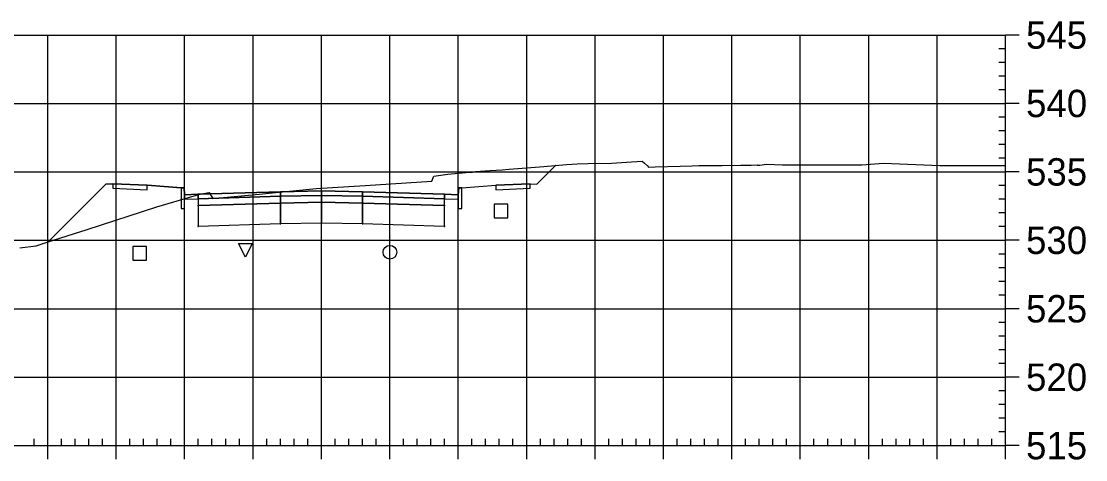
# Model space of a CAD drawing. Extents: x 704834 to 709892, y 372981 to 377533.
# Drawn here: x 707536 to 707691.6, y 376268.8 to 376332.8 of the extents above; entities that cross this region are included whole.
import ezdxf

# ---------------------------------------------------------------- set-up
doc = ezdxf.new("R2010")
doc.units = 0
for name, color, linetype in [('1', 7, 'Continuous'), ('10', 7, 'Continuous'), ('13', 7, 'Continuous'), ('14', 7, 'Continuous'), ('4', 7, 'Continuous'), ('57', 7, 'Continuous'), ('Default_Xsect', 7, 'Continuous'), ('Existing', 7, 'Continuous')]:
    doc.layers.add(name, color=color, linetype=linetype)

msp = doc.modelspace()

# ---------------------------------------------------------------- linework, layer by layer
for points in [[(707611.41, 376309.04), (707614.13, 376311.76)], [(707548.41, 376309.04), (707539.96, 376300.59)], [(707549.41, 376309.08), (707548.41, 376309.04)], [(707610.41, 376309.08), (707611.41, 376309.04)], [(707559.41, 376308.48), (707554.41, 376308.88)], [(707600.41, 376308.48), (707605.41, 376308.88)]]:
    msp.add_lwpolyline(points)
for points in [[(707554.41, 376308.88), (707549.41, 376309.08), (707549.41, 376308.42), (707554.41, 376308.22)], [(707605.41, 376308.22), (707610.41, 376308.42), (707610.41, 376309.08), (707605.41, 376308.88)], [(707559.91, 376307.48), (707559.83, 376308.48), (707559.41, 376308.48), (707559.41, 376305.48), (707559.91, 376305.48)], [(707561.91, 376307.56), (707559.91, 376307.48), (707559.91, 376306.82), (707561.91, 376306.9)], [(707573.91, 376307.92), (707561.91, 376307.56), (707561.91, 376306.9), (707573.91, 376307.26)], [(707579.91, 376308.04), (707573.91, 376307.92), (707573.91, 376307.26), (707579.91, 376307.38)], [(707579.91, 376307.38), (707573.91, 376307.26), (707573.91, 376306.26), (707579.91, 376306.38)], [(707579.86, 376307.33), (707579.96, 376307.33), (707579.96, 376307.43), (707579.86, 376307.43)], [(707579.91, 376307.38), (707585.91, 376307.26), (707585.91, 376307.92), (707579.91, 376308.04)], [(707579.91, 376306.38), (707585.91, 376306.26), (707585.91, 376307.26), (707579.91, 376307.38)], [(707585.91, 376307.26), (707597.91, 376306.9), (707597.91, 376307.56), (707585.91, 376307.92)], [(707597.91, 376306.9), (707599.91, 376306.82), (707599.91, 376307.48), (707597.91, 376307.56)], [(707599.91, 376305.48), (707600.41, 376305.48), (707600.41, 376308.48), (707600, 376308.48), (707599.91, 376307.48)], [(707561.86, 376305.85), (707561.96, 376305.85), (707561.96, 376305.95), (707561.86, 376305.95)], [(707573.91, 376307.26), (707561.91, 376306.9), (707561.91, 376305.9), (707573.91, 376306.26)], [(707573.91, 376306.26), (707561.91, 376305.9), (707561.91, 376302.9), (707573.91, 376303.26)], [(707573.86, 376307.21), (707573.96, 376307.21), (707573.96, 376307.31), (707573.86, 376307.31)], [(707573.86, 376306.21), (707573.96, 376306.21), (707573.96, 376306.31), (707573.86, 376306.31)], [(707579.91, 376306.38), (707573.91, 376306.26), (707573.91, 376303.26), (707579.91, 376303.38)], [(707579.86, 376306.33), (707579.96, 376306.33), (707579.96, 376306.43), (707579.86, 376306.43)], [(707579.91, 376303.38), (707585.91, 376303.26), (707585.91, 376306.26), (707579.91, 376306.38)], [(707585.86, 376307.21), (707585.96, 376307.21), (707585.96, 376307.31), (707585.86, 376307.31)], [(707585.86, 376306.21), (707585.96, 376306.21), (707585.96, 376306.31), (707585.86, 376306.31)], [(707585.91, 376306.26), (707597.91, 376305.9), (707597.91, 376306.9), (707585.91, 376307.26)], [(707585.91, 376303.26), (707597.91, 376302.9), (707597.91, 376305.9), (707585.91, 376306.26)], [(707597.86, 376305.85), (707597.96, 376305.85), (707597.96, 376305.95), (707597.86, 376305.95)], [(707561.86, 376302.85), (707561.96, 376302.85), (707561.96, 376302.95), (707561.86, 376302.95)], [(707573.86, 376303.21), (707573.96, 376303.21), (707573.96, 376303.31), (707573.86, 376303.31)], [(707579.86, 376303.33), (707579.96, 376303.33), (707579.96, 376303.43), (707579.86, 376303.43)], [(707585.86, 376303.21), (707585.96, 376303.21), (707585.96, 376303.31), (707585.86, 376303.31)], [(707597.86, 376302.85), (707597.96, 376302.85), (707597.96, 376302.95), (707597.86, 376302.95)]]:
    msp.add_lwpolyline(points, close=True)
at = {"layer": '1'}
msp.add_lwpolyline([(707568.79, 376298.37), (707567.79, 376300.37), (707569.79, 376300.37)], close=True, dxfattribs=at)
at = {"layer": '10'}
msp.add_lwpolyline([(707552.34, 376297.92), (707554.34, 376297.92), (707554.34, 376299.92), (707552.34, 376299.92)], close=True, dxfattribs=at)
at = {"layer": '13'}
msp.add_circle((707589.92, 376299.07), 1, dxfattribs=at)
at = {"layer": '14'}
for points in [[(707614.13, 376311.76), (707614.13, 376311.81), (707614.13, 376311.76), (707614.08, 376311.76), (707614.13, 376311.76), (707614.13, 376311.71), (707614.13, 376311.76), (707614.18, 376311.76)], [(707561.91, 376307.56), (707561.91, 376307.61), (707561.91, 376307.56), (707561.86, 376307.56), (707561.91, 376307.56), (707561.91, 376307.51), (707561.91, 376307.56), (707561.96, 376307.56)], [(707579.91, 376308.04), (707579.91, 376308.09), (707579.91, 376308.04), (707579.86, 376308.04), (707579.91, 376308.04), (707579.91, 376307.99), (707579.91, 376308.04), (707579.96, 376308.04)], [(707597.91, 376307.56), (707597.91, 376307.61), (707597.91, 376307.56), (707597.86, 376307.56), (707597.91, 376307.56), (707597.91, 376307.51), (707597.91, 376307.56), (707597.96, 376307.56)], [(707539.96, 376300.59), (707539.96, 376300.64), (707539.96, 376300.59), (707539.91, 376300.59), (707539.96, 376300.59), (707539.96, 376300.54), (707539.96, 376300.59), (707540.01, 376300.59)]]:
    msp.add_lwpolyline(points, dxfattribs=at)
at = {"layer": '4'}
msp.add_lwpolyline([(707605.16, 376304.12), (707607.16, 376304.12), (707607.16, 376306.12), (707605.16, 376306.12)], close=True, dxfattribs=at)
at = {"layer": '57'}
for p, q in [((707479.91, 376330.82), (707679.91, 376330.82)), ((707539.91, 376270.82), (707539.91, 376330.82)), ((707549.91, 376270.82), (707549.91, 376330.82)), ((707559.91, 376270.82), (707559.91, 376330.82)), ((707569.91, 376270.82), (707569.91, 376330.82)), ((707579.91, 376270.82), (707579.91, 376330.82)), ((707589.91, 376270.82), (707589.91, 376330.82)), ((707599.91, 376270.82), (707599.91, 376330.82)), ((707609.91, 376270.82), (707609.91, 376330.82)), ((707619.91, 376270.82), (707619.91, 376330.82)), ((707629.91, 376270.82), (707629.91, 376330.82)), ((707639.91, 376270.82), (707639.91, 376330.82)), ((707649.91, 376270.82), (707649.91, 376330.82)), ((707659.91, 376270.82), (707659.91, 376330.82)), ((707669.91, 376270.82), (707669.91, 376330.82)), ((707679.91, 376270.82), (707679.91, 376330.82)), ((707679.91, 376270.82), (707679.91, 376330.82)), ((707681.91, 376330.82), (707679.91, 376330.82)), ((707679.91, 376328.82), (707678.91, 376328.82)), ((707679.91, 376326.82), (707678.91, 376326.82)), ((707679.91, 376324.82), (707678.91, 376324.82)), ((707679.91, 376322.82), (707678.91, 376322.82)), ((707479.91, 376320.82), (707679.91, 376320.82)), ((707681.91, 376320.82), (707679.91, 376320.82)), ((707679.91, 376318.82), (707678.91, 376318.82)), ((707679.91, 376316.82), (707678.91, 376316.82)), ((707679.91, 376314.82), (707678.91, 376314.82)), ((707679.91, 376312.82), (707678.91, 376312.82)), ((707479.91, 376310.82), (707679.91, 376310.82)), ((707681.91, 376310.82), (707679.91, 376310.82)), ((707679.91, 376308.82), (707678.91, 376308.82)), ((707679.91, 376306.82), (707678.91, 376306.82)), ((707679.91, 376304.82), (707678.91, 376304.82)), ((707679.91, 376302.82), (707678.91, 376302.82)), ((707479.91, 376300.82), (707679.91, 376300.82)), ((707681.91, 376300.82), (707679.91, 376300.82)), ((707679.91, 376298.82), (707678.91, 376298.82)), ((707679.91, 376296.82), (707678.91, 376296.82)), ((707679.91, 376294.82), (707678.91, 376294.82)), ((707679.91, 376292.82), (707678.91, 376292.82)), ((707479.91, 376290.82), (707679.91, 376290.82)), ((707681.91, 376290.82), (707679.91, 376290.82)), ((707679.91, 376288.82), (707678.91, 376288.82)), ((707679.91, 376286.82), (707678.91, 376286.82)), ((707679.91, 376284.82), (707678.91, 376284.82)), ((707679.91, 376282.82), (707678.91, 376282.82)), ((707479.91, 376280.82), (707679.91, 376280.82)), ((707681.91, 376280.82), (707679.91, 376280.82)), ((707679.91, 376278.82), (707678.91, 376278.82)), ((707679.91, 376276.82), (707678.91, 376276.82)), ((707679.91, 376274.82), (707678.91, 376274.82)), ((707537.91, 376270.82), (707537.91, 376271.82)), ((707541.91, 376270.82), (707541.91, 376271.82)), ((707543.91, 376270.82), (707543.91, 376271.82)), ((707545.91, 376270.82), (707545.91, 376271.82)), ((707547.91, 376270.82), (707547.91, 376271.82)), ((707551.91, 376270.82), (707551.91, 376271.82)), ((707553.91, 376270.82), (707553.91, 376271.82)), ((707555.91, 376270.82), (707555.91, 376271.82)), ((707557.91, 376270.82), (707557.91, 376271.82)), ((707561.91, 376270.82), (707561.91, 376271.82)), ((707563.91, 376270.82), (707563.91, 376271.82)), ((707565.91, 376270.82), (707565.91, 376271.82)), ((707567.91, 376270.82), (707567.91, 376271.82)), ((707571.91, 376270.82), (707571.91, 376271.82)), ((707573.91, 376270.82), (707573.91, 376271.82)), ((707575.91, 376270.82), (707575.91, 376271.82)), ((707577.91, 376270.82), (707577.91, 376271.82)), ((707581.91, 376270.82), (707581.91, 376271.82)), ((707583.91, 376270.82), (707583.91, 376271.82)), ((707585.91, 376270.82), (707585.91, 376271.82)), ((707587.91, 376270.82), (707587.91, 376271.82)), ((707591.91, 376270.82), (707591.91, 376271.82)), ((707593.91, 376270.82), (707593.91, 376271.82)), ((707595.91, 376270.82), (707595.91, 376271.82)), ((707597.91, 376270.82), (707597.91, 376271.82)), ((707601.91, 376270.82), (707601.91, 376271.82)), ((707603.91, 376270.82), (707603.91, 376271.82)), ((707605.91, 376270.82), (707605.91, 376271.82)), ((707607.91, 376270.82), (707607.91, 376271.82)), ((707611.91, 376270.82), (707611.91, 376271.82)), ((707613.91, 376270.82), (707613.91, 376271.82)), ((707615.91, 376270.82), (707615.91, 376271.82)), ((707617.91, 376270.82), (707617.91, 376271.82)), ((707621.91, 376270.82), (707621.91, 376271.82)), ((707623.91, 376270.82), (707623.91, 376271.82)), ((707625.91, 376270.82), (707625.91, 376271.82)), ((707627.91, 376270.82), (707627.91, 376271.82)), ((707631.91, 376270.82), (707631.91, 376271.82)), ((707633.91, 376270.82), (707633.91, 376271.82)), ((707635.91, 376270.82), (707635.91, 376271.82)), ((707637.91, 376270.82), (707637.91, 376271.82)), ((707641.91, 376270.82), (707641.91, 376271.82)), ((707643.91, 376270.82), (707643.91, 376271.82)), ((707645.91, 376270.82), (707645.91, 376271.82)), ((707647.91, 376270.82), (707647.91, 376271.82)), ((707651.91, 376270.82), (707651.91, 376271.82)), ((707653.91, 376270.82), (707653.91, 376271.82)), ((707655.91, 376270.82), (707655.91, 376271.82)), ((707657.91, 376270.82), (707657.91, 376271.82)), ((707661.91, 376270.82), (707661.91, 376271.82)), ((707663.91, 376270.82), (707663.91, 376271.82)), ((707665.91, 376270.82), (707665.91, 376271.82)), ((707667.91, 376270.82), (707667.91, 376271.82)), ((707671.91, 376270.82), (707671.91, 376271.82)), ((707673.91, 376270.82), (707673.91, 376271.82)), ((707675.91, 376270.82), (707675.91, 376271.82)), ((707677.91, 376270.82), (707677.91, 376271.82)), ((707679.91, 376272.82), (707678.91, 376272.82)), ((707479.91, 376270.82), (707679.91, 376270.82)), ((707479.91, 376270.82), (707679.91, 376270.82)), ((707539.91, 376268.82), (707539.91, 376270.82)), ((707549.91, 376268.82), (707549.91, 376270.82)), ((707559.91, 376268.82), (707559.91, 376270.82)), ((707569.91, 376268.82), (707569.91, 376270.82)), ((707579.91, 376268.82), (707579.91, 376270.82)), ((707589.91, 376268.82), (707589.91, 376270.82)), ((707599.91, 376268.82), (707599.91, 376270.82)), ((707609.91, 376268.82), (707609.91, 376270.82)), ((707619.91, 376268.82), (707619.91, 376270.82)), ((707629.91, 376268.82), (707629.91, 376270.82)), ((707639.91, 376268.82), (707639.91, 376270.82)), ((707649.91, 376268.82), (707649.91, 376270.82)), ((707659.91, 376268.82), (707659.91, 376270.82)), ((707669.91, 376268.82), (707669.91, 376270.82)), ((707679.91, 376268.82), (707679.91, 376270.82)), ((707681.91, 376270.82), (707679.91, 376270.82))]:
    msp.add_line(p, q, dxfattribs=at)
at = {"layer": 'Default_Xsect'}
msp.add_lwpolyline([(707539.96, 376300.59), (707548.41, 376309.04), (707549.41, 376309.08), (707554.41, 376308.88), (707559.41, 376308.48), (707559.83, 376308.48), (707559.91, 376307.48), (707561.91, 376307.56), (707573.91, 376307.92), (707579.91, 376308.04), (707585.91, 376307.92), (707597.91, 376307.56), (707599.91, 376307.48), (707600, 376308.48), (707600.41, 376308.48), (707605.41, 376308.88), (707610.41, 376309.08), (707611.41, 376309.04), (707614.13, 376311.76)], dxfattribs=at)
at = {"layer": 'Existing'}
msp.add_lwpolyline([(707535.81, 376299.74), (707538.22, 376300.03), (707539.83, 376300.55), (707545.65, 376302.42), (707555.85, 376305.73), (707561.65, 376307.44), (707562.38, 376307.62), (707563.49, 376307.82), (707563.62, 376307.58), (707564.04, 376306.95), (707570.82, 376307.55), (707579.12, 376308.41), (707586.3, 376308.84), (707596.03, 376309.45), (707596.3, 376310.11), (707596.34, 376310.2), (707598.38, 376310.47), (707601.04, 376310.72), (707601.97, 376310.8), (707602.41, 376310.87), (707604.56, 376311.01), (707606.34, 376311.13), (707607.36, 376311.2), (707612.41, 376311.6), (707615.73, 376311.9), (707617.27, 376312), (707618.9, 376312.03), (707622.33, 376312.08), (707625.24, 376312.28), (707626.77, 376312.37), (707626.79, 376312.39), (707627.15, 376312.11), (707627.55, 376311.71), (707627.71, 376311.51), (707628.71, 376311.54), (707632.34, 376311.66), (707634.09, 376311.72), (707635.06, 376311.75), (707638.44, 376311.75), (707641.23, 376311.81), (707642.73, 376311.82), (707643.59, 376311.83), (707643.64, 376311.79), (707643.65, 376311.8), (707643.97, 376311.8), (707644.96, 376311.93), (707647.3, 376311.83), (707647.9, 376311.83), (707647.98, 376311.84), (707649.93, 376311.85), (707651.21, 376311.85), (707658.9, 376311.83), (707662.08, 376312.11), (707670.32, 376311.75), (707672.82, 376311.77), (707673.98, 376311.75), (707679.91, 376311.74)], dxfattribs=at)

# ---------------------------------------------------------------- texts
at = {"layer": '14'}
for p in [(707549.38, 376309.03), (707610.38, 376309.03), (707549.38, 376308.37), (707554.38, 376308.17), (707605.38, 376308.17), (707610.38, 376308.37)]:
    msp.add_text('+', height=0.1, dxfattribs=at).set_placement(p)
at = {"layer": '57'}
for s, p in [('545', (707682.91, 376328.82)), ('540', (707682.91, 376318.82)), ('535', (707682.91, 376308.82)), ('530', (707682.91, 376298.82)), ('525', (707682.91, 376288.82)), ('520', (707682.91, 376278.82)), ('515', (707682.91, 376268.82))]:
    msp.add_text(s, height=4, dxfattribs=at).set_placement(p)

doc.saveas('drawing.dxf')
